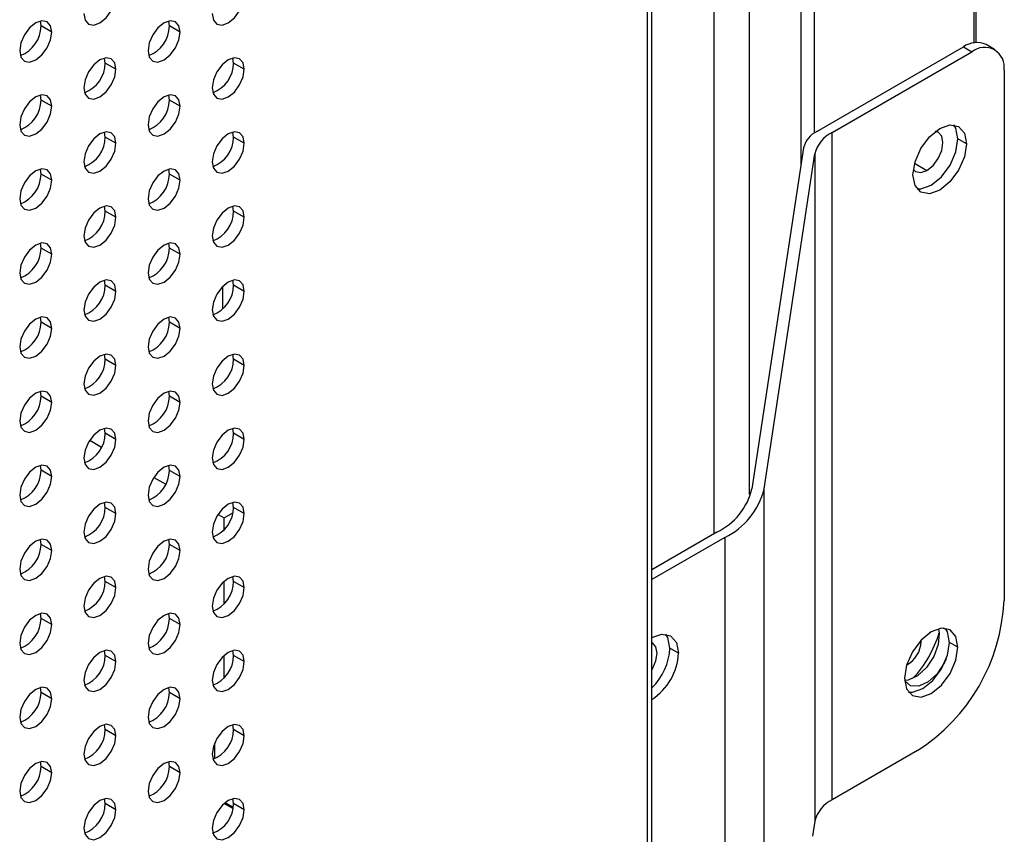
# Model space of a CAD drawing. Header units: millimetres. Extents: x 0 to 1118, y 0 to 864.
# Tile 282 of 304: x 1030 to 1041, y 657 to 666. Entities that reach past the tile are written whole.
import ezdxf

# ---------------------------------------------------------------- set-up
doc = ezdxf.new("R2010")
doc.units = ezdxf.units.MM

msp = doc.modelspace()

# ---------------------------------------------------------------- linework, layer by layer
at = {"color": 8, "linetype": 'Continuous', "lineweight": 25}
for p, q in [((1038.9472, 769.3085), (1038.9472, 665.0053)), ((1038.8027, 664.6614), (1038.8027, 769.1295)), ((1038.2281, 706.0077), (1038.2281, 661.0193)), ((1037.8426, 660.5863), (1037.8426, 705.5305)), ((1040.7088, 666.0003), (1040.7088, 673.0299)), ((1040.0529, 664.6715), (1040.1886, 664.5932)), ((1040.4034, 659.528), (1040.3731, 659.5455)), ((1040.1246, 659.3999), (1040.1154, 659.4053)), ((1032.5445, 657.5699), (1032.4544, 657.6219))]:
    msp.add_line(p, q, dxfattribs=at)
at = {"color": 7, "linetype": 'Continuous', "lineweight": 25}
for p, q in [((1037.1087, 652.8547), (1037.1087, 700.6634)), ((1037.1575, 652.9228), (1037.1575, 700.7315)), ((1040.7333, 666.0032), (1040.7333, 673.0158)), ((1030.4266, 666.1856), (1030.4189, 666.2405)), ((1031.8408, 666.1855), (1031.8332, 666.2403)), ((1030.5444, 666.1176), (1030.4266, 666.1856)), ((1031.9586, 666.1174), (1031.8408, 666.1855)), ((1038.9748, 665.0226), (1040.591, 665.9556)), ((1040.591, 665.9556), (1040.6853, 665.9012)), ((1040.9353, 665.9259), (1040.841, 665.9804)), ((1031.1337, 665.7773), (1031.1261, 665.8321)), ((1032.5419, 665.8263), (1032.5345, 665.8306)), ((1032.5479, 665.7771), (1032.5403, 665.832)), ((1039.1463, 665.0128), (1040.6853, 665.9012)), ((1031.2515, 665.7092), (1031.1337, 665.7773)), ((1032.6657, 665.7091), (1032.5479, 665.7771)), ((1041.0388, 665.697), (1041.0388, 659.85)), ((1030.4266, 665.3691), (1030.4189, 665.4239)), ((1031.8408, 665.3689), (1031.8332, 665.4238)), ((1030.5444, 665.301), (1030.4266, 665.3691)), ((1031.9586, 665.3009), (1031.8408, 665.3689)), ((1031.1337, 664.9607), (1031.1261, 665.0156)), ((1031.2515, 664.8927), (1031.1337, 664.9607)), ((1032.5479, 664.9606), (1032.5403, 665.0155)), ((1032.6657, 664.8926), (1032.5479, 664.9606)), ((1039.1463, 657.6552), (1039.1463, 665.0128)), ((1040.6246, 664.8858), (1040.5303, 664.9402)), ((1038.8303, 664.8437), (1038.2602, 661.0821)), ((1038.3941, 661.0823), (1038.9536, 664.7742)), ((1038.9536, 664.7742), (1038.9536, 657.4166)), ((1030.4266, 664.5525), (1030.4189, 664.6074)), ((1030.5444, 664.4845), (1030.4266, 664.5525)), ((1031.8408, 664.5524), (1031.8332, 664.6073)), ((1031.9586, 664.4844), (1031.8408, 664.5524)), ((1031.1337, 664.1442), (1031.1261, 664.1991)), ((1032.5479, 664.144), (1032.5403, 664.1989)), ((1031.2515, 664.0761), (1031.1337, 664.1442)), ((1032.6657, 664.076), (1032.5479, 664.144)), ((1030.4266, 663.736), (1030.4189, 663.7909)), ((1031.8408, 663.7358), (1031.8332, 663.7907)), ((1030.5444, 663.6679), (1030.4266, 663.736)), ((1031.9586, 663.6678), (1031.8408, 663.7358)), ((1031.1337, 663.3276), (1031.1261, 663.3825)), ((1031.2515, 663.2596), (1031.1337, 663.3276)), ((1032.4312, 663.0682), (1032.4312, 663.317)), ((1032.5479, 663.3275), (1032.5403, 663.3824)), ((1032.6657, 663.2595), (1032.5479, 663.3275)), ((1030.4266, 662.9194), (1030.4189, 662.9743)), ((1030.5444, 662.8514), (1030.4266, 662.9194)), ((1031.8408, 662.9193), (1031.8332, 662.9742)), ((1031.9586, 662.8513), (1031.8408, 662.9193)), ((1031.1337, 662.5111), (1031.1261, 662.566)), ((1032.5479, 662.511), (1032.5403, 662.5658)), ((1031.2515, 662.4431), (1031.1337, 662.5111)), ((1032.6657, 662.4429), (1032.5479, 662.511)), ((1030.4266, 662.1029), (1030.4189, 662.1578)), ((1031.8408, 662.1028), (1031.8332, 662.1576)), ((1030.5444, 662.0349), (1030.4266, 662.1029)), ((1031.9586, 662.0347), (1031.8408, 662.1028)), ((1031.1337, 661.6946), (1031.1261, 661.7494)), ((1031.2515, 661.6265), (1031.1337, 661.6946)), ((1032.5479, 661.6944), (1032.5403, 661.7493)), ((1032.6657, 661.6264), (1032.5479, 661.6944)), ((1030.9623, 661.6171), (1031.0933, 661.5414)), ((1030.4266, 661.2864), (1030.4189, 661.3412)), ((1030.5444, 661.2183), (1030.4266, 661.2864)), ((1031.8408, 661.2862), (1031.8332, 661.3411)), ((1031.9586, 661.2182), (1031.8408, 661.2862)), ((1031.6695, 661.2088), (1031.8005, 661.1332)), ((1038.3941, 653.6703), (1038.3941, 661.0823)), ((1031.1337, 660.878), (1031.1261, 660.9329)), ((1032.5479, 660.8779), (1032.5403, 660.9328)), ((1031.2515, 660.81), (1031.1337, 660.878)), ((1032.4434, 660.7621), (1032.5412, 660.8186)), ((1032.6657, 660.8099), (1032.5479, 660.8779)), ((1032.3766, 660.8006), (1032.4434, 660.7621)), ((1032.4434, 660.6313), (1032.4434, 660.7621)), ((1037.8748, 660.6049), (1037.1575, 660.1908)), ((1030.4266, 660.4698), (1030.4189, 660.5247)), ((1031.8408, 660.4697), (1031.8332, 660.5246)), ((1037.9605, 660.5455), (1037.1575, 660.082)), ((1037.9605, 660.5455), (1037.9605, 653.1335)), ((1030.5444, 660.4018), (1030.4266, 660.4698)), ((1031.9586, 660.4016), (1031.8408, 660.4697)), ((1031.1337, 660.0615), (1031.1261, 660.1164)), ((1031.2515, 659.9934), (1031.1337, 660.0615)), ((1032.4434, 659.8147), (1032.4434, 660.0622)), ((1032.5479, 660.0613), (1032.5403, 660.1162)), ((1032.6657, 659.9933), (1032.5479, 660.0613)), ((1030.4266, 659.6533), (1030.4189, 659.7082)), ((1030.5444, 659.5852), (1030.4266, 659.6533)), ((1031.8408, 659.6531), (1031.8332, 659.708)), ((1031.9586, 659.5851), (1031.8408, 659.6531)), ((1040.1246, 659.3999), (1040.1241, 659.4147)), ((1031.1337, 659.2449), (1031.1261, 659.2998)), ((1032.5479, 659.2448), (1032.5403, 659.2997)), ((1037.451, 659.271), (1037.3567, 659.3254)), ((1040.5312, 659.3353), (1040.4369, 659.3897)), ((1031.2515, 659.1769), (1031.1337, 659.2449)), ((1032.4434, 658.9982), (1032.4434, 659.2456)), ((1032.6657, 659.1768), (1032.5479, 659.2448)), ((1030.4266, 658.8367), (1030.4189, 658.8916)), ((1031.8408, 658.8366), (1031.8332, 658.8915)), ((1039.943, 658.9679), (1039.9437, 658.9667)), ((1030.5444, 658.7687), (1030.4266, 658.8367)), ((1031.9586, 658.7686), (1031.8408, 658.8366)), ((1031.1337, 658.4284), (1031.1261, 658.4833)), ((1031.2515, 658.3604), (1031.1337, 658.4284)), ((1032.5479, 658.4283), (1032.5403, 658.4831)), ((1032.6657, 658.3602), (1032.5479, 658.4283)), ((1032.3391, 658.2798), (1032.3391, 658.1412)), ((1040.0842, 658.1966), (1039.1463, 657.6552)), ((1030.4266, 658.0202), (1030.4189, 658.0751)), ((1030.5444, 657.9522), (1030.4266, 658.0202)), ((1031.8408, 658.0201), (1031.8332, 658.0749)), ((1031.9586, 657.952), (1031.8408, 658.0201)), ((1031.1337, 657.6119), (1031.1261, 657.6667)), ((1032.5479, 657.6117), (1032.5403, 657.6666)), ((1031.2515, 657.5438), (1031.1337, 657.6119)), ((1032.4445, 657.6136), (1032.5422, 657.5572)), ((1032.6657, 657.5437), (1032.5479, 657.6117)), ((1038.9536, 657.4166), (1038.9287, 657.2524))]:
    msp.add_line(p, q, dxfattribs=at)
at = {"color": 7, "linetype": 'Continuous', "lineweight": 25, "flags": 128}
for points in [[(1030.898, 666.3217), (1030.9114, 666.2513), (1030.9497, 666.2072), (1031.0071, 666.1961), (1031.0747, 666.2196), (1031.1424, 666.2742), (1031.1997, 666.3515), (1031.2381, 666.4399), (1031.2515, 666.5258)], [(1032.3122, 666.3215), (1032.3256, 666.2512), (1032.364, 666.2071), (1032.4213, 666.1959), (1032.489, 666.2195), (1032.5566, 666.274), (1032.614, 666.3514), (1032.6523, 666.4398), (1032.6657, 666.5256)], [(1030.5444, 666.1176), (1030.531, 666.1879), (1030.4926, 666.232), (1030.4353, 666.2432), (1030.3676, 666.2197), (1030.3, 666.1651), (1030.2426, 666.0877), (1030.2043, 665.9994), (1030.1909, 665.9135)], [(1031.9586, 666.1174), (1031.9452, 666.1878), (1031.9069, 666.2319), (1031.8495, 666.243), (1031.7819, 666.2195), (1031.7142, 666.1649), (1031.6569, 666.0876), (1031.6185, 665.9992), (1031.6051, 665.9133)], [(1030.1909, 665.9135), (1030.2043, 665.8431), (1030.2426, 665.799), (1030.3, 665.7879), (1030.3676, 665.8114), (1030.4353, 665.866), (1030.4926, 665.9433), (1030.531, 666.0317), (1030.5444, 666.1176)], [(1031.6051, 665.9133), (1031.6185, 665.843), (1031.6569, 665.7989), (1031.7142, 665.7877), (1031.7819, 665.8112), (1031.8495, 665.8658), (1031.9069, 665.9432), (1031.9452, 666.0315), (1031.9586, 666.1174)], [(1031.2515, 665.7092), (1031.2381, 665.7796), (1031.1997, 665.8237), (1031.1424, 665.8348), (1031.0747, 665.8113), (1031.0071, 665.7567), (1030.9497, 665.6794), (1030.9114, 665.591), (1030.898, 665.5051)], [(1032.6657, 665.7091), (1032.6523, 665.7794), (1032.614, 665.8236), (1032.5566, 665.8347), (1032.489, 665.8112), (1032.4213, 665.7566), (1032.364, 665.6792), (1032.3256, 665.5909), (1032.3122, 665.505)], [(1030.898, 665.5051), (1030.9114, 665.4348), (1030.9497, 665.3907), (1031.0071, 665.3795), (1031.0747, 665.403), (1031.1424, 665.4576), (1031.1997, 665.535), (1031.2381, 665.6233), (1031.2515, 665.7092)], [(1032.3122, 665.505), (1032.3256, 665.4346), (1032.364, 665.3905), (1032.4213, 665.3794), (1032.489, 665.4029), (1032.5566, 665.4575), (1032.614, 665.5349), (1032.6523, 665.6232), (1032.6657, 665.7091)], [(1030.5444, 665.301), (1030.531, 665.3714), (1030.4926, 665.4155), (1030.4353, 665.4266), (1030.3676, 665.4031), (1030.3, 665.3485), (1030.2426, 665.2712), (1030.2043, 665.1828), (1030.1909, 665.0969)], [(1031.9586, 665.3009), (1031.9452, 665.3712), (1031.9069, 665.4153), (1031.8495, 665.4265), (1031.7819, 665.403), (1031.7142, 665.3484), (1031.6569, 665.271), (1031.6185, 665.1827), (1031.6051, 665.0968)], [(1030.1909, 665.0969), (1030.2043, 665.0266), (1030.2426, 664.9825), (1030.3, 664.9713), (1030.3676, 664.9948), (1030.4353, 665.0494), (1030.4926, 665.1268), (1030.531, 665.2151), (1030.5444, 665.301)], [(1031.6051, 665.0968), (1031.6185, 665.0264), (1031.6569, 664.9823), (1031.7142, 664.9712), (1031.7819, 664.9947), (1031.8495, 665.0493), (1031.9069, 665.1267), (1031.9452, 665.215), (1031.9586, 665.3009)], [(1040.0354, 664.5456), (1040.0578, 664.6887), (1040.1216, 664.836), (1040.2172, 664.9649), (1040.33, 665.0559), (1040.4427, 665.0951), (1040.5383, 665.0765), (1040.6022, 665.003), (1040.6246, 664.8858)], [(1040.5303, 664.9402), (1040.5079, 665.0574), (1040.4858, 665.0944)], [(1031.2515, 664.8927), (1031.2381, 664.963), (1031.1997, 665.0071), (1031.1424, 665.0183), (1031.0747, 664.9948), (1031.0071, 664.9402), (1030.9497, 664.8628), (1030.9114, 664.7745), (1030.898, 664.6886)], [(1032.6657, 664.8926), (1032.6523, 664.9629), (1032.614, 665.007), (1032.5566, 665.0182), (1032.489, 664.9946), (1032.4213, 664.94), (1032.364, 664.8627), (1032.3256, 664.7743), (1032.3122, 664.6885)], [(1040.0799, 664.3914), (1040.123, 664.3907), (1040.2357, 664.4299), (1040.3484, 664.5209), (1040.444, 664.6498), (1040.5079, 664.797), (1040.5303, 664.9402)], [(1040.1886, 664.5932), (1040.2562, 664.6478), (1040.3136, 664.7251), (1040.3519, 664.8135), (1040.3653, 664.8994), (1040.3519, 664.9697), (1040.3136, 665.0138), (1040.283, 665.0244)], [(1030.898, 664.6886), (1030.9114, 664.6182), (1030.9497, 664.5741), (1031.0071, 664.563), (1031.0747, 664.5865), (1031.1424, 664.6411), (1031.1997, 664.7185), (1031.2381, 664.8068), (1031.2515, 664.8927)], [(1032.3122, 664.6885), (1032.3256, 664.6181), (1032.364, 664.574), (1032.4213, 664.5629), (1032.489, 664.5864), (1032.5566, 664.641), (1032.614, 664.7183), (1032.6523, 664.8067), (1032.6657, 664.8926)], [(1040.6246, 664.8858), (1040.6022, 664.7426), (1040.5383, 664.5954), (1040.4427, 664.4664), (1040.33, 664.3754), (1040.2172, 664.3363), (1040.1216, 664.3548), (1040.0578, 664.4283), (1040.0354, 664.5456)], [(1030.5444, 664.4845), (1030.531, 664.5548), (1030.4926, 664.5989), (1030.4353, 664.6101), (1030.3676, 664.5866), (1030.3, 664.532), (1030.2426, 664.4546), (1030.2043, 664.3663), (1030.1909, 664.2804)], [(1031.9586, 664.4844), (1031.9452, 664.5547), (1031.9069, 664.5988), (1031.8495, 664.61), (1031.7819, 664.5864), (1031.7142, 664.5318), (1031.6569, 664.4545), (1031.6185, 664.3661), (1031.6051, 664.2802)], [(1040.0391, 664.602), (1040.0636, 664.5808), (1040.1209, 664.5697), (1040.1886, 664.5932)], [(1030.1909, 664.2804), (1030.2043, 664.21), (1030.2426, 664.1659), (1030.3, 664.1548), (1030.3676, 664.1783), (1030.4353, 664.2329), (1030.4926, 664.3102), (1030.531, 664.3986), (1030.5444, 664.4845)], [(1031.6051, 664.2802), (1031.6185, 664.2099), (1031.6569, 664.1658), (1031.7142, 664.1547), (1031.7819, 664.1782), (1031.8495, 664.2328), (1031.9069, 664.3101), (1031.9452, 664.3985), (1031.9586, 664.4844)], [(1031.2515, 664.0761), (1031.2381, 664.1465), (1031.1997, 664.1906), (1031.1424, 664.2017), (1031.0747, 664.1782), (1031.0071, 664.1236), (1030.9497, 664.0463), (1030.9114, 663.9579), (1030.898, 663.872)], [(1032.6657, 664.076), (1032.6523, 664.1464), (1032.614, 664.1905), (1032.5566, 664.2016), (1032.489, 664.1781), (1032.4213, 664.1235), (1032.364, 664.0461), (1032.3256, 663.9578), (1032.3122, 663.8719)], [(1030.898, 663.872), (1030.9114, 663.8017), (1030.9497, 663.7576), (1031.0071, 663.7464), (1031.0747, 663.77), (1031.1424, 663.8246), (1031.1997, 663.9019), (1031.2381, 663.9903), (1031.2515, 664.0761)], [(1032.3122, 663.8719), (1032.3256, 663.8016), (1032.364, 663.7575), (1032.4213, 663.7463), (1032.489, 663.7698), (1032.5566, 663.8244), (1032.614, 663.9018), (1032.6523, 663.9901), (1032.6657, 664.076)], [(1030.5444, 663.6679), (1030.531, 663.7383), (1030.4926, 663.7824), (1030.4353, 663.7935), (1030.3676, 663.77), (1030.3, 663.7154), (1030.2426, 663.6381), (1030.2043, 663.5497), (1030.1909, 663.4638)], [(1031.9586, 663.6678), (1031.9452, 663.7382), (1031.9069, 663.7823), (1031.8495, 663.7934), (1031.7819, 663.7699), (1031.7142, 663.7153), (1031.6569, 663.6379), (1031.6185, 663.5496), (1031.6051, 663.4637)], [(1030.1909, 663.4638), (1030.2043, 663.3935), (1030.2426, 663.3494), (1030.3, 663.3382), (1030.3676, 663.3618), (1030.4353, 663.4163), (1030.4926, 663.4937), (1030.531, 663.5821), (1030.5444, 663.6679)], [(1031.6051, 663.4637), (1031.6185, 663.3934), (1031.6569, 663.3493), (1031.7142, 663.3381), (1031.7819, 663.3616), (1031.8495, 663.4162), (1031.9069, 663.4936), (1031.9452, 663.5819), (1031.9586, 663.6678)], [(1031.2515, 663.2596), (1031.2381, 663.33), (1031.1997, 663.3741), (1031.1424, 663.3852), (1031.0747, 663.3617), (1031.0071, 663.3071), (1030.9497, 663.2297), (1030.9114, 663.1414), (1030.898, 663.0555)], [(1032.6657, 663.2595), (1032.6523, 663.3298), (1032.614, 663.3739), (1032.5566, 663.3851), (1032.489, 663.3616), (1032.4213, 663.307), (1032.364, 663.2296), (1032.3256, 663.1413), (1032.3122, 663.0554)], [(1030.898, 663.0555), (1030.9114, 662.9852), (1030.9497, 662.941), (1031.0071, 662.9299), (1031.0747, 662.9534), (1031.1424, 663.008), (1031.1997, 663.0854), (1031.2381, 663.1737), (1031.2515, 663.2596)], [(1032.3122, 663.0554), (1032.3256, 662.985), (1032.364, 662.9409), (1032.4213, 662.9298), (1032.489, 662.9533), (1032.5566, 663.0079), (1032.614, 663.0852), (1032.6523, 663.1736), (1032.6657, 663.2595)], [(1030.5444, 662.8514), (1030.531, 662.9218), (1030.4926, 662.9659), (1030.4353, 662.977), (1030.3676, 662.9535), (1030.3, 662.8989), (1030.2426, 662.8215), (1030.2043, 662.7332), (1030.1909, 662.6473)], [(1031.9586, 662.8513), (1031.9452, 662.9216), (1031.9069, 662.9657), (1031.8495, 662.9769), (1031.7819, 662.9534), (1031.7142, 662.8988), (1031.6569, 662.8214), (1031.6185, 662.7331), (1031.6051, 662.6472)], [(1030.1909, 662.6473), (1030.2043, 662.577), (1030.2426, 662.5328), (1030.3, 662.5217), (1030.3676, 662.5452), (1030.4353, 662.5998), (1030.4926, 662.6772), (1030.531, 662.7655), (1030.5444, 662.8514)], [(1031.6051, 662.6472), (1031.6185, 662.5768), (1031.6569, 662.5327), (1031.7142, 662.5216), (1031.7819, 662.5451), (1031.8495, 662.5997), (1031.9069, 662.677), (1031.9452, 662.7654), (1031.9586, 662.8513)], [(1031.2515, 662.4431), (1031.2381, 662.5134), (1031.1997, 662.5575), (1031.1424, 662.5687), (1031.0747, 662.5452), (1031.0071, 662.4906), (1030.9497, 662.4132), (1030.9114, 662.3249), (1030.898, 662.239)], [(1032.6657, 662.4429), (1032.6523, 662.5133), (1032.614, 662.5574), (1032.5566, 662.5685), (1032.489, 662.545), (1032.4213, 662.4904), (1032.364, 662.4131), (1032.3256, 662.3247), (1032.3122, 662.2388)], [(1030.898, 662.239), (1030.9114, 662.1686), (1030.9497, 662.1245), (1031.0071, 662.1134), (1031.0747, 662.1369), (1031.1424, 662.1915), (1031.1997, 662.2688), (1031.2381, 662.3572), (1031.2515, 662.4431)], [(1032.3122, 662.2388), (1032.3256, 662.1685), (1032.364, 662.1244), (1032.4213, 662.1132), (1032.489, 662.1367), (1032.5566, 662.1913), (1032.614, 662.2687), (1032.6523, 662.357), (1032.6657, 662.4429)], [(1030.5444, 662.0349), (1030.531, 662.1052), (1030.4926, 662.1493), (1030.4353, 662.1605), (1030.3676, 662.1369), (1030.3, 662.0824), (1030.2426, 662.005), (1030.2043, 661.9166), (1030.1909, 661.8308)], [(1031.9586, 662.0347), (1031.9452, 662.1051), (1031.9069, 662.1492), (1031.8495, 662.1603), (1031.7819, 662.1368), (1031.7142, 662.0822), (1031.6569, 662.0049), (1031.6185, 661.9165), (1031.6051, 661.8306)], [(1030.1909, 661.8308), (1030.2043, 661.7604), (1030.2426, 661.7163), (1030.3, 661.7052), (1030.3676, 661.7287), (1030.4353, 661.7833), (1030.4926, 661.8606), (1030.531, 661.949), (1030.5444, 662.0349)], [(1031.6051, 661.8306), (1031.6185, 661.7603), (1031.6569, 661.7162), (1031.7142, 661.705), (1031.7819, 661.7285), (1031.8495, 661.7831), (1031.9069, 661.8605), (1031.9452, 661.9488), (1031.9586, 662.0347)], [(1031.2515, 661.6265), (1031.2381, 661.6969), (1031.1997, 661.741), (1031.1424, 661.7521), (1031.0747, 661.7286), (1031.0071, 661.674), (1030.9497, 661.5967), (1030.9114, 661.5083), (1030.898, 661.4224)], [(1032.6657, 661.6264), (1032.6523, 661.6967), (1032.614, 661.7408), (1032.5566, 661.752), (1032.489, 661.7285), (1032.4213, 661.6739), (1032.364, 661.5965), (1032.3256, 661.5082), (1032.3122, 661.4223)], [(1030.898, 661.4224), (1030.9114, 661.3521), (1030.9497, 661.308), (1031.0071, 661.2968), (1031.0747, 661.3203), (1031.1424, 661.3749), (1031.1997, 661.4523), (1031.2381, 661.5406), (1031.2515, 661.6265)], [(1032.3122, 661.4223), (1032.3256, 661.3519), (1032.364, 661.3078), (1032.4213, 661.2967), (1032.489, 661.3202), (1032.5566, 661.3748), (1032.614, 661.4522), (1032.6523, 661.5405), (1032.6657, 661.6264)], [(1030.5444, 661.2183), (1030.531, 661.2887), (1030.4926, 661.3328), (1030.4353, 661.3439), (1030.3676, 661.3204), (1030.3, 661.2658), (1030.2426, 661.1885), (1030.2043, 661.1001), (1030.1909, 661.0142)], [(1031.9586, 661.2182), (1031.9452, 661.2885), (1031.9069, 661.3326), (1031.8495, 661.3438), (1031.7819, 661.3203), (1031.7142, 661.2657), (1031.6569, 661.1883), (1031.6185, 661.1), (1031.6051, 661.0141)], [(1030.1909, 661.0142), (1030.2043, 660.9439), (1030.2426, 660.8998), (1030.3, 660.8886), (1030.3676, 660.9121), (1030.4353, 660.9667), (1030.4926, 661.0441), (1030.531, 661.1324), (1030.5444, 661.2183)], [(1031.6051, 661.0141), (1031.6185, 660.9437), (1031.6569, 660.8996), (1031.7142, 660.8885), (1031.7819, 660.912), (1031.8495, 660.9666), (1031.9069, 661.044), (1031.9452, 661.1323), (1031.9586, 661.2182)], [(1031.2515, 660.81), (1031.2381, 660.8803), (1031.1997, 660.9244), (1031.1424, 660.9356), (1031.0747, 660.9121), (1031.0071, 660.8575), (1030.9497, 660.7801), (1030.9114, 660.6918), (1030.898, 660.6059)], [(1032.6657, 660.8099), (1032.6523, 660.8802), (1032.614, 660.9243), (1032.5566, 660.9355), (1032.489, 660.9119), (1032.4213, 660.8573), (1032.364, 660.78), (1032.3256, 660.6916), (1032.3122, 660.6057)], [(1030.898, 660.6059), (1030.9114, 660.5355), (1030.9497, 660.4914), (1031.0071, 660.4803), (1031.0747, 660.5038), (1031.1424, 660.5584), (1031.1997, 660.6357), (1031.2381, 660.7241), (1031.2515, 660.81)], [(1032.3122, 660.6057), (1032.3256, 660.5354), (1032.364, 660.4913), (1032.4213, 660.4802), (1032.489, 660.5037), (1032.5566, 660.5583), (1032.614, 660.6356), (1032.6523, 660.724), (1032.6657, 660.8099)], [(1030.5444, 660.4018), (1030.531, 660.4721), (1030.4926, 660.5162), (1030.4353, 660.5274), (1030.3676, 660.5039), (1030.3, 660.4493), (1030.2426, 660.3719), (1030.2043, 660.2836), (1030.1909, 660.1977)], [(1031.9586, 660.4016), (1031.9452, 660.472), (1031.9069, 660.5161), (1031.8495, 660.5272), (1031.7819, 660.5037), (1031.7142, 660.4491), (1031.6569, 660.3718), (1031.6185, 660.2834), (1031.6051, 660.1975)], [(1030.1909, 660.1977), (1030.2043, 660.1273), (1030.2426, 660.0832), (1030.3, 660.0721), (1030.3676, 660.0956), (1030.4353, 660.1502), (1030.4926, 660.2275), (1030.531, 660.3159), (1030.5444, 660.4018)], [(1031.6051, 660.1975), (1031.6185, 660.1272), (1031.6569, 660.0831), (1031.7142, 660.0719), (1031.7819, 660.0955), (1031.8495, 660.1501), (1031.9069, 660.2274), (1031.9452, 660.3158), (1031.9586, 660.4016)], [(1031.2515, 659.9934), (1031.2381, 660.0638), (1031.1997, 660.1079), (1031.1424, 660.119), (1031.0747, 660.0955), (1031.0071, 660.0409), (1030.9497, 659.9636), (1030.9114, 659.8752), (1030.898, 659.7893)], [(1032.6657, 659.9933), (1032.6523, 660.0637), (1032.614, 660.1078), (1032.5566, 660.1189), (1032.489, 660.0954), (1032.4213, 660.0408), (1032.364, 659.9634), (1032.3256, 659.8751), (1032.3122, 659.7892)], [(1030.898, 659.7893), (1030.9114, 659.719), (1030.9497, 659.6749), (1031.0071, 659.6637), (1031.0747, 659.6873), (1031.1424, 659.7418), (1031.1997, 659.8192), (1031.2381, 659.9076), (1031.2515, 659.9934)], [(1032.3122, 659.7892), (1032.3256, 659.7189), (1032.364, 659.6748), (1032.4213, 659.6636), (1032.489, 659.6871), (1032.5566, 659.7417), (1032.614, 659.8191), (1032.6523, 659.9074), (1032.6657, 659.9933)], [(1030.5444, 659.5852), (1030.531, 659.6556), (1030.4926, 659.6997), (1030.4353, 659.7108), (1030.3676, 659.6873), (1030.3, 659.6327), (1030.2426, 659.5554), (1030.2043, 659.467), (1030.1909, 659.3811)], [(1031.9586, 659.5851), (1031.9452, 659.6555), (1031.9069, 659.6996), (1031.8495, 659.7107), (1031.7819, 659.6872), (1031.7142, 659.6326), (1031.6569, 659.5552), (1031.6185, 659.4669), (1031.6051, 659.381)], [(1030.1909, 659.3811), (1030.2043, 659.3108), (1030.2426, 659.2667), (1030.3, 659.2555), (1030.3676, 659.2791), (1030.4353, 659.3336), (1030.4926, 659.411), (1030.531, 659.4994), (1030.5444, 659.5852)], [(1031.6051, 659.381), (1031.6185, 659.3107), (1031.6569, 659.2665), (1031.7142, 659.2554), (1031.7819, 659.2789), (1031.8495, 659.3335), (1031.9069, 659.4109), (1031.9452, 659.4992), (1031.9586, 659.5851)], [(1040.5312, 659.3353), (1040.5088, 659.4526), (1040.4449, 659.5261), (1040.3494, 659.5446), (1040.2366, 659.5054), (1040.1239, 659.4145), (1040.0283, 659.2855), (1039.9644, 659.1383), (1039.942, 658.9951)], [(1040.317, 659.5389), (1040.3247, 659.4926), (1040.3138, 659.3675), (1040.2643, 659.234), (1040.1838, 659.1125), (1040.0846, 659.0214), (1039.9817, 658.9746), (1039.9428, 658.9702)], [(1040.4369, 659.3897), (1040.4145, 659.507), (1040.3924, 659.5439)], [(1037.1575, 659.4418), (1037.2691, 659.4803), (1037.3647, 659.4617), (1037.4285, 659.3882), (1037.451, 659.271)], [(1037.3567, 659.3254), (1037.3343, 659.4426), (1037.3121, 659.4796)], [(1031.2515, 659.1769), (1031.2381, 659.2473), (1031.1997, 659.2914), (1031.1424, 659.3025), (1031.0747, 659.279), (1031.0071, 659.2244), (1030.9497, 659.147), (1030.9114, 659.0587), (1030.898, 658.9728)], [(1032.6657, 659.1768), (1032.6523, 659.2471), (1032.614, 659.2912), (1032.5566, 659.3024), (1032.489, 659.2789), (1032.4213, 659.2243), (1032.364, 659.1469), (1032.3256, 659.0586), (1032.3122, 658.9727)], [(1037.1575, 659.0867), (1037.1635, 659.0967), (1037.2018, 659.1851), (1037.2153, 659.271), (1037.2018, 659.3413), (1037.1635, 659.3854), (1037.1575, 659.3886)], [(1039.942, 658.9951), (1039.9644, 658.8779), (1040.0283, 658.8044), (1040.1239, 658.7858), (1040.2366, 658.825), (1040.3494, 658.916), (1040.4449, 659.0449), (1040.5088, 659.1922), (1040.5312, 659.3353)], [(1039.9865, 658.8409), (1040.0296, 658.8402), (1040.1423, 658.8794), (1040.2551, 658.9704), (1040.3507, 659.0993), (1040.4145, 659.2466), (1040.4369, 659.3897)], [(1040.4016, 659.2078), (1040.3822, 659.166), (1040.3017, 659.0444), (1040.2025, 658.9534), (1040.0996, 658.9066), (1040.0087, 658.9113), (1039.9437, 658.9667)], [(1030.898, 658.9728), (1030.9114, 658.9025), (1030.9497, 658.8583), (1031.0071, 658.8472), (1031.0747, 658.8707), (1031.1424, 658.9253), (1031.1997, 659.0027), (1031.2381, 659.091), (1031.2515, 659.1769)], [(1032.3122, 658.9727), (1032.3256, 658.9023), (1032.364, 658.8582), (1032.4213, 658.8471), (1032.489, 658.8706), (1032.5566, 658.9252), (1032.614, 659.0025), (1032.6523, 659.0909), (1032.6657, 659.1768)], [(1030.5444, 658.7687), (1030.531, 658.839), (1030.4926, 658.8832), (1030.4353, 658.8943), (1030.3676, 658.8708), (1030.3, 658.8162), (1030.2426, 658.7388), (1030.2043, 658.6505), (1030.1909, 658.5646)], [(1031.9586, 658.7686), (1031.9452, 658.8389), (1031.9069, 658.883), (1031.8495, 658.8942), (1031.7819, 658.8707), (1031.7142, 658.8161), (1031.6569, 658.7387), (1031.6185, 658.6504), (1031.6051, 658.5645)], [(1030.1909, 658.5646), (1030.2043, 658.4942), (1030.2426, 658.4501), (1030.3, 658.439), (1030.3676, 658.4625), (1030.4353, 658.5171), (1030.4926, 658.5945), (1030.531, 658.6828), (1030.5444, 658.7687)], [(1031.6051, 658.5645), (1031.6185, 658.4941), (1031.6569, 658.45), (1031.7142, 658.4389), (1031.7819, 658.4624), (1031.8495, 658.517), (1031.9069, 658.5943), (1031.9452, 658.6827), (1031.9586, 658.7686)], [(1031.2515, 658.3604), (1031.2381, 658.4307), (1031.1997, 658.4748), (1031.1424, 658.486), (1031.0747, 658.4624), (1031.0071, 658.4079), (1030.9497, 658.3305), (1030.9114, 658.2421), (1030.898, 658.1563)], [(1032.6657, 658.3602), (1032.6523, 658.4306), (1032.614, 658.4747), (1032.5566, 658.4858), (1032.489, 658.4623), (1032.4213, 658.4077), (1032.364, 658.3304), (1032.3256, 658.242), (1032.3122, 658.1561)], [(1030.898, 658.1563), (1030.9114, 658.0859), (1030.9497, 658.0418), (1031.0071, 658.0307), (1031.0747, 658.0542), (1031.1424, 658.1088), (1031.1997, 658.1861), (1031.2381, 658.2745), (1031.2515, 658.3604)], [(1032.3122, 658.1561), (1032.3256, 658.0858), (1032.364, 658.0417), (1032.4213, 658.0305), (1032.489, 658.054), (1032.5566, 658.1086), (1032.614, 658.186), (1032.6523, 658.2743), (1032.6657, 658.3602)], [(1032.3391, 658.1412), (1032.3375, 658.1203), (1032.3342, 658.1053)], [(1030.5444, 657.9522), (1030.531, 658.0225), (1030.4926, 658.0666), (1030.4353, 658.0778), (1030.3676, 658.0542), (1030.3, 657.9997), (1030.2426, 657.9223), (1030.2043, 657.8339), (1030.1909, 657.7481)], [(1031.9586, 657.952), (1031.9452, 658.0224), (1031.9069, 658.0665), (1031.8495, 658.0776), (1031.7819, 658.0541), (1031.7142, 657.9995), (1031.6569, 657.9222), (1031.6185, 657.8338), (1031.6051, 657.7479)], [(1030.1909, 657.7481), (1030.2043, 657.6777), (1030.2426, 657.6336), (1030.3, 657.6225), (1030.3676, 657.646), (1030.4353, 657.7006), (1030.4926, 657.7779), (1030.531, 657.8663), (1030.5444, 657.9522)], [(1031.6051, 657.7479), (1031.6185, 657.6776), (1031.6569, 657.6335), (1031.7142, 657.6223), (1031.7819, 657.6458), (1031.8495, 657.7004), (1031.9069, 657.7778), (1031.9452, 657.8661), (1031.9586, 657.952)], [(1031.2515, 657.5438), (1031.2381, 657.6142), (1031.1997, 657.6583), (1031.1424, 657.6694), (1031.0747, 657.6459), (1031.0071, 657.5913), (1030.9497, 657.514), (1030.9114, 657.4256), (1030.898, 657.3397)], [(1032.6657, 657.5437), (1032.6523, 657.614), (1032.614, 657.6581), (1032.5566, 657.6693), (1032.489, 657.6458), (1032.4213, 657.5912), (1032.364, 657.5138), (1032.3256, 657.4255), (1032.3122, 657.3396)], [(1030.898, 657.3397), (1030.9114, 657.2694), (1030.9497, 657.2253), (1031.0071, 657.2141), (1031.0747, 657.2376), (1031.1424, 657.2922), (1031.1997, 657.3696), (1031.2381, 657.4579), (1031.2515, 657.5438)], [(1032.3122, 657.3396), (1032.3256, 657.2692), (1032.364, 657.2251), (1032.4213, 657.214), (1032.489, 657.2375), (1032.5566, 657.2921), (1032.614, 657.3695), (1032.6523, 657.4578), (1032.6657, 657.5437)]]:
    msp.add_lwpolyline(points, dxfattribs=at)
at = {"color": 7, "linetype": 'Continuous', "lineweight": 25}
for centre, radius, start, end in [((1030.0724, 666.1896), 0.3542, 290.85165, 359.35937), ((1031.4866, 666.1894), 0.3542, 290.85165, 359.35937), ((1040.7375, 665.7512), 0.2515, 65.69288, 125.61758), ((1040.8233, 665.732), 0.2184, 350.78596, 129.20329), ((1030.7795, 665.7812), 0.3542, 290.85165, 359.35937), ((1032.1937, 665.7811), 0.3542, 290.85165, 359.35937), ((1030.0724, 665.373), 0.3542, 290.85165, 359.35937), ((1031.4866, 665.3729), 0.3542, 290.85165, 359.35937), ((1030.7795, 664.9647), 0.3542, 290.85165, 359.35937), ((1032.1937, 664.9646), 0.3542, 290.85165, 359.35937), ((1039.0903, 664.7815), 0.2674, 115.58972, 166.55077), ((1039.3003, 664.6913), 0.3565, 115.58972, 166.55077), ((1030.0724, 664.5565), 0.3542, 290.85165, 359.35937), ((1031.4866, 664.5563), 0.3542, 290.85165, 359.35937), ((1030.7795, 664.1481), 0.3542, 290.85165, 359.35937), ((1032.1937, 664.148), 0.3542, 290.85165, 359.35937), ((1030.0724, 663.7399), 0.3542, 290.85165, 359.35937), ((1031.4866, 663.7398), 0.3542, 290.85165, 359.35937), ((1030.7795, 663.3316), 0.3542, 290.85165, 359.35937), ((1032.1937, 663.3315), 0.3542, 290.85165, 359.35937), ((1030.0724, 662.9234), 0.3542, 290.85165, 359.35937), ((1031.4866, 662.9233), 0.3542, 290.85165, 359.35937), ((1030.7795, 662.5151), 0.3542, 290.85165, 359.35937), ((1032.1937, 662.5149), 0.3542, 290.85165, 359.35937), ((1030.0724, 662.1069), 0.3542, 290.85165, 359.35937), ((1031.4866, 662.1067), 0.3542, 290.85165, 359.35937), ((1030.7795, 661.6985), 0.3542, 290.85165, 359.35937), ((1032.1937, 661.6984), 0.3542, 290.85165, 359.35937), ((1030.0724, 661.2903), 0.3542, 290.85165, 359.35937), ((1031.4866, 661.2902), 0.3542, 290.85165, 359.35937), ((1037.5668, 661.2479), 0.7129, 295.58972, 346.55077), ((1037.614, 661.2689), 0.8021, 295.58972, 346.55077), ((1030.7795, 660.882), 0.3542, 290.85165, 359.35937), ((1032.1937, 660.8818), 0.3542, 290.85165, 359.35937), ((1030.0724, 660.4738), 0.3542, 290.85165, 359.35937), ((1031.4866, 660.4736), 0.3542, 290.85165, 359.35937), ((1030.7795, 660.0654), 0.3542, 290.85165, 359.35937), ((1032.1937, 660.0653), 0.3542, 290.85165, 359.35937), ((1038.9663, 659.9443), 2.0747, 302.60548, 357.39452), ((1030.0724, 659.6572), 0.3542, 290.85165, 359.35937), ((1031.4866, 659.6571), 0.3542, 290.85165, 359.35937), ((1039.0916, 659.872), 1.2896, 317.03476, 342.96479), ((1036.7011, 659.3605), 0.6566, 314.04714, 356.93625), ((1039.8167, 659.4083), 0.308, 298.6259, 358.44209), ((1030.7795, 659.2489), 0.3542, 290.85165, 359.35937), ((1032.1937, 659.2488), 0.3542, 290.85165, 359.35937), ((1036.811, 659.3002), 0.6407, 302.74813, 357.38579), ((1030.0724, 658.8407), 0.3542, 290.85165, 359.35937), ((1031.4866, 658.8406), 0.3542, 290.85165, 359.35937), ((1030.7795, 658.4324), 0.3542, 290.85165, 359.35937), ((1032.1937, 658.4322), 0.3542, 290.85165, 359.35937), ((1030.0724, 658.0242), 0.3542, 290.85165, 359.35937), ((1031.4866, 658.024), 0.3542, 290.85165, 359.35937), ((1030.7795, 657.6158), 0.3542, 290.85165, 359.35937), ((1032.1949, 657.6152), 0.353, 290.30134, 359.43276), ((1039.3003, 657.3337), 0.3565, 115.58972, 166.55077)]:
    msp.add_arc(centre, radius, start, end, dxfattribs=at)

doc.saveas('drawing.dxf')
